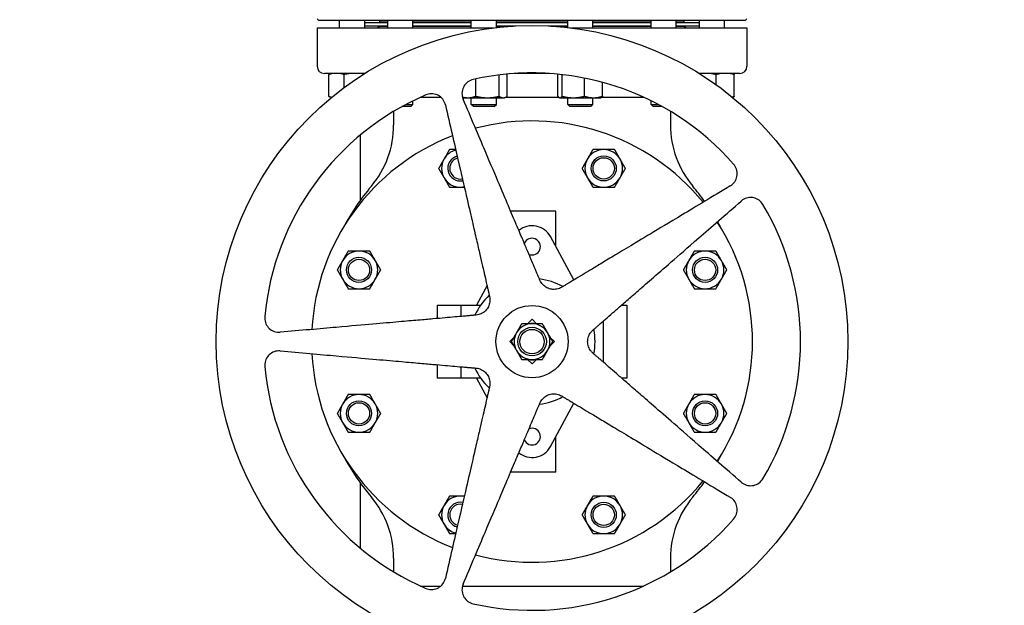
# Model space of a CAD drawing. Header units: inches. Extents: x 36 to 1719, y -84 to 1122.
# Tile 504 of 571: x 885 to 919, y 825 to 845. Entities that reach past the tile are written whole.
import ezdxf

# ---------------------------------------------------------------- set-up
doc = ezdxf.new("R2010")
doc.units = ezdxf.units.IN
doc.header["$LTSCALE"] = 48
doc.header["$MEASUREMENT"] = 0
doc.layers.add('Dimension (ANSI)', color=7, linetype='Continuous', lineweight=25)
doc.layers.add('Visible (ANSI)', color=7, linetype='Continuous', lineweight=30)
doc.styles.add('Note Text (ANSI)', font='tahoma.ttf')
doc.dimstyles.new('Architectural (ANSI)', dxfattribs={"dimscale": 48, "dimtxt": 0.125, "dimasz": 0.098425, "dimexe": 0.125, "dimexo": 0.0625, "dimgap": 0.031496, "dimtad": 0, "dimtih": 1, "dimtoh": 1, "dimdec": 4, "dimrnd": 1e-08, "dimzin": 3, "dimdsep": 46, "dimlunit": 4, "dimtxsty": 'Note Text (ANSI)', "dimcen": 0.09, "dimdle": 0.393701, "dimclrd": 256, "dimclre": 256, "dimclrt": 256, "dimadec": 0, "dimazin": 3, "dimtfac": 0.96, "dimtofl": 0, "dimtmove": 0, "dimatfit": 3, "dimfxl": 1, "dimfrac": 2, "dimtolj": 1, "dimtzin": 12, "dimlwd": -1, "dimlwe": -1, "dimarcsym": 0})

# ---------------------------------------------------------------- blocks, each defined once
blk = doc.blocks.new('*D15')
at = {"layer": 'Defpoints', "color": 0, "transparency": 16777216}
for p in [(1035.918, 852.671), (738.918, 838.715), (1035.918, 741.531)]:
    blk.add_point(p, dxfattribs=at)
at = {"layer": 'Dimension (ANSI)', "transparency": 16777216}
for p, q in [((1035.918, 849.671), (1035.918, 735.531)), ((738.918, 835.715), (738.918, 735.531)), ((743.642, 741.531), (865.572, 741.531)), ((1031.193, 741.531), (889.263, 741.531))]:
    blk.add_line(p, q, dxfattribs=at)
for points in [[(743.642, 742.318), (743.642, 740.743), (738.918, 741.531)], [(1031.193, 742.318), (1031.193, 740.743), (1035.918, 741.531)]]:
    blk.add_solid(points, dxfattribs=at)
at = {"layer": 'Dimension (ANSI)', "transparency": 16777216, "insert": (867.084, 744.652), "char_height": 6, "attachment_point": 1, "style": 'Note Text (ANSI)'}
blk.add_mtext('\\A1;24\'-9"', dxfattribs=at)

msp = doc.modelspace()

# ---------------------------------------------------------------- linework, layer by layer
at = {"layer": 'Visible (ANSI)'}
for p, q in [((894.98018, 845.2289), (894.91768, 845.2914)), ((909.85518, 845.2289), (894.98018, 845.2289)), ((895.70166, 844.9759), (895.70166, 845.2289)), ((896.57666, 844.9759), (896.57666, 845.2289)), ((896.57666, 845.1639), (897.38399, 845.1639)), ((897.10768, 845.1689), (897.10768, 845.2289)), ((897.38399, 845.1689), (897.10768, 845.1689)), ((897.22768, 845.1689), (897.22768, 845.1639)), ((897.38399, 844.9759), (897.38399, 845.2289)), ((898.25899, 844.9759), (898.25899, 845.2289)), ((900.29786, 845.1689), (898.25899, 845.1689)), ((898.25899, 845.1639), (900.29786, 845.1639)), ((900.29786, 844.9759), (900.29786, 845.2289)), ((901.17286, 844.98789), (901.17286, 845.2289)), ((903.66251, 845.1689), (901.17286, 845.1689)), ((901.17286, 845.1639), (903.66251, 845.1639)), ((903.66251, 844.98789), (903.66251, 845.2289)), ((904.53751, 844.9759), (904.53751, 845.2289)), ((906.57638, 845.1689), (904.53751, 845.1689)), ((904.53751, 845.1639), (906.57638, 845.1639)), ((906.57638, 844.9759), (906.57638, 845.2289)), ((907.45138, 844.9759), (907.45138, 845.2289)), ((907.72768, 845.1689), (907.45138, 845.1689)), ((907.45138, 845.1639), (908.2587, 845.1639)), ((907.60768, 845.1689), (907.60768, 845.1639)), ((907.72768, 845.1689), (907.72768, 845.2289)), ((908.2587, 844.9759), (908.2587, 845.2289)), ((909.1337, 844.9759), (909.1337, 845.2289)), ((909.85518, 845.2289), (909.91768, 845.2914)), ((894.91768, 844.9759), (901.07155, 844.9759)), ((894.91768, 844.9759), (894.91768, 843.6349)), ((896.57666, 845.0439), (897.38399, 845.0439)), ((897.10268, 845.0389), (897.03968, 844.9759)), ((897.10268, 845.0389), (897.38399, 845.0389)), ((897.22768, 845.0439), (897.22768, 845.0389)), ((898.25899, 845.0439), (900.29786, 845.0439)), ((898.25899, 845.0389), (900.29786, 845.0389)), ((901.17286, 845.0439), (901.85246, 845.0439)), ((901.17286, 845.0389), (901.76229, 845.0389)), ((902.9829, 845.0439), (903.66251, 845.0439)), ((903.07307, 845.0389), (903.66251, 845.0389)), ((903.76381, 844.9759), (909.91768, 844.9759)), ((904.53751, 845.0439), (906.57638, 845.0439)), ((904.53751, 845.0389), (906.57638, 845.0389)), ((907.45138, 845.0439), (908.2587, 845.0439)), ((907.45138, 845.0389), (907.73268, 845.0389)), ((907.60768, 845.0439), (907.60768, 845.0389)), ((907.73268, 845.0389), (907.79568, 844.9759)), ((909.91768, 844.9759), (909.91768, 843.6349)), ((896.57858, 843.3849), (895.16768, 843.3849)), ((895.39229, 843.3849), (895.37438, 843.37655)), ((903.02918, 843.3849), (901.80618, 843.3849)), ((909.66768, 843.3849), (908.25678, 843.3849)), ((895.32173, 842.59076), (895.32173, 843.34603)), ((895.85621, 842.89293), (895.85621, 843.34603)), ((900.45241, 842.59076), (900.45241, 843.19645)), ((901.26984, 842.59076), (901.26984, 843.3343)), ((901.55279, 842.59076), (901.55279, 843.34603)), ((903.31948, 842.59076), (903.31948, 843.34603)), ((903.4647, 842.59076), (903.4647, 843.34603)), ((904.24523, 842.59076), (904.24523, 843.22492)), ((904.88053, 842.59076), (904.88053, 843.07541)), ((908.84142, 842.99331), (908.84142, 843.34603)), ((909.47673, 842.59076), (909.47673, 843.34603)), ((895.40949, 842.54388), (895.37438, 842.56025)), ((898.25899, 842.30181), (898.25899, 842.43143)), ((898.52475, 842.5579), (899.23166, 842.5579)), ((900.01636, 842.5389), (899.992, 842.55026)), ((900.01636, 842.5389), (900.18517, 842.5389)), ((900.18517, 842.5389), (900.86112, 842.5389)), ((900.29786, 842.30181), (900.29786, 842.5389)), ((900.86112, 842.5389), (901.41131, 842.5389)), ((901.17286, 842.30181), (901.17286, 842.5389)), ((901.41131, 842.5389), (901.45436, 842.5389)), ((901.45436, 842.5389), (901.50014, 842.56025)), ((901.4951, 842.5579), (903.34915, 842.5579)), ((903.38101, 842.5389), (903.36975, 842.54415)), ((903.38101, 842.5389), (903.39209, 842.5389)), ((903.39209, 842.5389), (903.85496, 842.5389)), ((903.66251, 842.30181), (903.66251, 842.5389)), ((903.85496, 842.5389), (904.56288, 842.5389)), ((904.53751, 842.30181), (904.53751, 842.5389)), ((904.56288, 842.5389), (904.81901, 842.5389)), ((904.81901, 842.5389), (904.83026, 842.54415)), ((904.85086, 842.5579), (906.31061, 842.5579)), ((906.57638, 842.30181), (906.57638, 842.43143)), ((909.42588, 842.54388), (909.42646, 842.54415)), ((897.58586, 842.06297), (897.58586, 841.58638)), ((898.18607, 842.2289), (897.87293, 842.2289)), ((898.00695, 842.30181), (898.25899, 842.30181)), ((898.18607, 842.2289), (898.25899, 842.30181)), ((900.29786, 842.30181), (901.17286, 842.30181)), ((900.37077, 842.2289), (900.29786, 842.30181)), ((901.09994, 842.2289), (900.37077, 842.2289)), ((901.09994, 842.2289), (901.17286, 842.30181)), ((903.66251, 842.30181), (904.53751, 842.30181)), ((903.73542, 842.2289), (903.66251, 842.30181)), ((904.46459, 842.2289), (903.73542, 842.2289)), ((904.46459, 842.2289), (904.53751, 842.30181)), ((906.57638, 842.30181), (906.82841, 842.30181)), ((906.64929, 842.2289), (906.57638, 842.30181)), ((906.96244, 842.2289), (906.64929, 842.2289)), ((907.2495, 842.06297), (907.2495, 841.58638)), ((896.41768, 841.23187), (896.41768, 838.95468)), ((903.24448, 838.5879), (901.66999, 838.5879)), ((903.24448, 837.3544), (903.24448, 838.5879)), ((903.88142, 836.1869), (903.05779, 837.69661)), ((900.84677, 835.99046), (900.47471, 835.30848)), ((899.10968, 835.30848), (899.93668, 835.30848)), ((899.10968, 835.30848), (899.10968, 834.8404)), ((899.93668, 835.30848), (900.62521, 835.30848)), ((899.93668, 835.30848), (899.93668, 834.91275)), ((905.54534, 835.30848), (905.72568, 835.30848)), ((905.72568, 835.30848), (905.72568, 832.76132)), ((902.26345, 834.6599), (902.41768, 834.81413)), ((902.41768, 834.81413), (902.57191, 834.6599)), ((904.89868, 834.74635), (904.89868, 833.32345)), ((901.63845, 834.0349), (901.7746, 834.17105)), ((903.06076, 834.17105), (903.19691, 834.0349)), ((901.7746, 833.89875), (901.63845, 834.0349)), ((903.19691, 834.0349), (903.06076, 833.89875)), ((899.10968, 833.2294), (899.10968, 832.76132)), ((899.93668, 833.15704), (899.93668, 832.76132)), ((902.41768, 833.25567), (902.26345, 833.4099)), ((902.57191, 833.4099), (902.41768, 833.25567)), ((899.93668, 832.76132), (899.10968, 832.76132)), ((900.62521, 832.76132), (899.93668, 832.76132)), ((900.47471, 832.76132), (900.84677, 832.07934)), ((905.72568, 832.76132), (905.54534, 832.76132)), ((903.05779, 830.37318), (903.88142, 831.88289)), ((903.24448, 829.4819), (903.24448, 830.71539)), ((903.24448, 829.4819), (901.66999, 829.4819)), ((896.41768, 829.11511), (896.41768, 826.83792)), ((897.58586, 826.48341), (897.58586, 826.00682)), ((907.2495, 826.48341), (907.2495, 826.00682)), ((898.52475, 825.5119), (899.23166, 825.5119)), ((899.98986, 825.5119), (906.31061, 825.5119))]:
    msp.add_line(p, q, dxfattribs=at)
for centre, radius in [((902.41768, 834.0349), 11.0235), ((904.91974, 840.07541), 0.4375), ((904.91974, 840.07541), 0.37135), ((896.37717, 836.53696), 0.4375), ((896.37717, 836.53696), 0.37135), ((908.45819, 836.53696), 0.4375), ((908.45819, 836.53696), 0.37135), ((902.41768, 834.0349), 1.26), ((902.41768, 834.0349), 0.5), ((902.41768, 834.0349), 0.4256), ((896.37717, 831.53284), 0.4375), ((896.37717, 831.53284), 0.37135), ((908.45819, 831.53284), 0.4375), ((908.45819, 831.53284), 0.37135), ((904.91974, 827.99439), 0.4375), ((904.91974, 827.99439), 0.37135)]:
    msp.add_circle(centre, radius, dxfattribs=at)
for centre, radius, start, end in [((895.16768, 843.6349), 0.25, 180, 270), ((902.41768, 834.0349), 9.36997, 41.331348, 102.668652), ((909.66768, 843.6349), 0.25, 270, 0), ((902.41768, 834.0349), 9.36997, 113.331348, 174.668652), ((902.41768, 834.0349), 7.696, 39.147903, 104.852097), ((894.27786, 841.58638), 3.308, 319.897303, 0), ((910.5575, 841.58638), 3.308, 180, 220.102697), ((902.41768, 834.0349), 7.696, 111.147903, 176.852097), ((899.91562, 840.07541), 0.656, 104.015956, 150), ((904.91974, 840.07541), 0.656, 90, 150), ((904.91974, 840.07541), 0.656, 30, 90), ((899.91562, 840.07541), 0.656, 150, 210), ((899.91562, 840.07541), 0.4375, 104.523454, 281.476546), ((899.91562, 840.07541), 0.37135, 104.794914, 281.205086), ((904.91974, 840.07541), 0.656, 150, 210), ((904.91974, 840.07541), 0.656, 330, 30), ((899.91562, 840.07541), 0.656, 210, 270), ((904.91974, 840.07541), 0.656, 210, 270), ((904.91974, 840.07541), 0.656, 270, 330), ((903.24468, 834.0349), 8.415, 139.897304, 151.812157), ((899.91562, 840.07541), 0.656, 270, 281.984044), ((901.59068, 834.0349), 8.415, 35.531253, 40.102696), ((902.41768, 834.0349), 9.36997, 329.331348, 30.668652), ((902.41768, 837.3474), 0.72917, 28.615103, 129.209832), ((902.41768, 834.0349), 7.696, 327.147903, 32.852097), ((901.59068, 834.0349), 8.415, 28.187843, 29.808159), ((902.41768, 837.3474), 0.29167, 248.74206, 157.25794), ((896.37717, 836.53696), 0.656, 90, 150), ((896.37717, 836.53696), 0.656, 30, 90), ((908.45819, 836.53696), 0.656, 90, 150), ((908.45819, 836.53696), 0.656, 30, 90), ((896.37717, 836.53696), 0.656, 150, 210), ((896.37717, 836.53696), 0.656, 330, 30), ((908.45819, 836.53696), 0.656, 150, 210), ((908.45819, 836.53696), 0.656, 330, 30), ((896.37717, 836.53696), 0.656, 210, 270), ((896.37717, 836.53696), 0.656, 270, 330), ((902.41768, 834.0349), 2.19886, 60.739091, 83.260909), ((908.45819, 836.53696), 0.656, 210, 270), ((908.45819, 836.53696), 0.656, 270, 330), ((902.41768, 834.0349), 2.19886, 132.739091, 155.260909), ((902.41768, 834.0349), 0.625, 90, 150), ((902.41768, 834.0349), 0.636, 79.328306, 100.671694), ((902.41768, 834.0349), 0.625, 30, 90), ((902.41768, 834.0349), 2.19886, 348.739091, 11.260909), ((902.41768, 834.0349), 0.625, 150, 210), ((902.41768, 834.0349), 0.625, 330, 30), ((902.41768, 834.0349), 7.696, 183.147903, 248.852097), ((902.41768, 834.0349), 0.625, 210, 270), ((902.41768, 834.0349), 0.625, 270, 330), ((902.41768, 834.0349), 9.36997, 185.331348, 246.668652), ((902.41768, 834.0349), 2.19886, 204.739091, 227.260909), ((902.41768, 834.0349), 0.636, 259.328306, 280.671694), ((896.37717, 831.53284), 0.656, 90, 150), ((896.37717, 831.53284), 0.656, 30, 90), ((902.41768, 834.0349), 2.19886, 276.739091, 299.260909), ((908.45819, 831.53284), 0.656, 90, 150), ((908.45819, 831.53284), 0.656, 30, 90), ((896.37717, 831.53284), 0.656, 150, 210), ((896.37717, 831.53284), 0.656, 330, 30), ((908.45819, 831.53284), 0.656, 150, 210), ((908.45819, 831.53284), 0.656, 330, 30), ((896.37717, 831.53284), 0.656, 210, 270), ((896.37717, 831.53284), 0.656, 270, 330), ((902.41768, 830.7224), 0.29167, 202.74206, 111.25794), ((908.45819, 831.53284), 0.656, 210, 270), ((908.45819, 831.53284), 0.656, 270, 330), ((902.41768, 830.7224), 0.72917, 230.790168, 331.384897), ((903.24468, 834.0349), 8.415, 208.187843, 220.102697), ((901.59068, 834.0349), 8.415, 330.191841, 331.812157), ((902.41768, 834.0349), 7.696, 255.147903, 320.852097), ((901.59068, 834.0349), 8.415, 319.897303, 324.468747), ((894.27786, 826.48341), 3.308, 0, 40.102697), ((899.91562, 827.99439), 0.656, 90, 150), ((899.91562, 827.99439), 0.656, 78.015956, 90), ((904.91974, 827.99439), 0.656, 90, 150), ((904.91974, 827.99439), 0.656, 30, 90), ((910.5575, 826.48341), 3.308, 139.897303, 180), ((899.91562, 827.99439), 0.656, 150, 210), ((899.91562, 827.99439), 0.4375, 78.523454, 255.476546), ((899.91562, 827.99439), 0.37135, 78.794914, 255.205086), ((904.91974, 827.99439), 0.656, 150, 210), ((904.91974, 827.99439), 0.656, 330, 30), ((899.91562, 827.99439), 0.656, 210, 255.984044), ((902.41768, 834.0349), 9.36997, 257.331348, 318.668652), ((904.91974, 827.99439), 0.656, 210, 270), ((904.91974, 827.99439), 0.656, 270, 330)]:
    msp.add_arc(centre, radius, start, end, dxfattribs=at)
for points, weights in [([(895.45883, 843.3849), (895.39391, 843.37217), (895.32173, 843.34603)], [1.01897523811, 1.01877372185, 1]), ([(895.85621, 843.34603), (895.78404, 843.37217), (895.71911, 843.3849)], [1, 1.01877372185, 1.01897523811]), ([(896.06589, 843.3849), (895.96659, 843.37217), (895.85621, 843.34603)], [1.01897523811, 1.01877372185, 1]), ([(896.55589, 843.37068), (896.50901, 843.37912), (896.46397, 843.3849)], [1.01497041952, 1.01888382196, 1.01897523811]), ([(908.2611, 843.3849), (908.25933, 843.38466), (908.25755, 843.38442)], [1.01897523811, 1.0189714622, 1.01896116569]), ([(908.84142, 843.34603), (908.73602, 843.37217), (908.64121, 843.3849)], [1, 1.01877372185, 1.01897523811]), ([(909.00438, 843.3849), (908.92721, 843.37217), (908.84142, 843.34603)], [1.01897523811, 1.01877372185, 1]), ([(909.47673, 843.34603), (909.39094, 843.37217), (909.31376, 843.3849)], [1, 1.01877372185, 1.01897523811]), ([(909.43948, 843.3849), (909.45712, 843.37217), (909.47673, 843.34603)], [1.01897523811, 1.01877372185, 1]), ([(895.32173, 843.34603), (895.34914, 843.36478), (895.37438, 843.37655)], [1, 1.01339325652, 1.01733426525]), ([(901.55279, 843.34603), (901.53959, 843.35506), (901.52695, 843.36244)], [1, 1.0064062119, 1.01064987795]), ([(903.33086, 843.36027), (903.32527, 843.35375), (903.31948, 843.34603)], [1.00937112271, 1.0054754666, 1]), ([(903.4647, 843.34603), (903.46463, 843.34612), (903.46457, 843.34621)], [1, 1.00006190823, 1.0001236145]), ([(903.46515, 843.34614), (903.46492, 843.34609), (903.4647, 843.34603)], [1.00007787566, 1.00003897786, 1]), ([(895.37438, 842.56025), (895.34914, 842.57202), (895.32173, 842.59076)], [1.01733426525, 1.01339325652, 1]), ([(895.32173, 842.59076), (895.37692, 842.57078), (895.42753, 842.55871)], [1, 1.01429119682, 1.01782022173]), ([(899.98716, 842.56829), (900.09032, 842.5389), (900.18517, 842.5389)], [1.01392594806, 1.02876844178, 1]), ([(902.69255, 836.17891), (902.1637, 837.4248), (900.01213, 842.49356)], [3.21640230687, 2.36623373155, 1.05826131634]), ([(900.18517, 842.5389), (900.30919, 842.5389), (900.45241, 842.59076)], [1, 1.0379548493, 1]), ([(900.45241, 842.59076), (900.67144, 842.5389), (900.86112, 842.5389)], [1, 1.0379548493, 1]), ([(900.86112, 842.5389), (901.05081, 842.5389), (901.26984, 842.59076)], [1, 1.0379548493, 1]), ([(901.26984, 842.59076), (901.34565, 842.5389), (901.41131, 842.5389)], [1, 1.0379548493, 1]), ([(901.41131, 842.5389), (901.47697, 842.5389), (901.55279, 842.59076)], [1, 1.0379548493, 1]), ([(903.31948, 842.59076), (903.35839, 842.5389), (903.39209, 842.5389)], [1, 1.0379548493, 1]), ([(903.39209, 842.5389), (903.42579, 842.5389), (903.4647, 842.59076)], [1, 1.0379548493, 1]), ([(903.4647, 842.59076), (903.67384, 842.5389), (903.85496, 842.5389)], [1, 1.0379548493, 1]), ([(903.85496, 842.5389), (904.03608, 842.5389), (904.24523, 842.59076)], [1, 1.0379548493, 1]), ([(904.24523, 842.59076), (904.41545, 842.5389), (904.56288, 842.5389)], [1, 1.0379548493, 1]), ([(904.56288, 842.5389), (904.7103, 842.5389), (904.88053, 842.59076)], [1, 1.0379548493, 1]), ([(904.88053, 842.59076), (904.85379, 842.55512), (904.83026, 842.54415)], [1, 1.02578038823, 1.01653872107]), ([(909.39575, 842.5686), (909.43504, 842.57807), (909.47673, 842.59076)], [1.01376780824, 1.00903433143, 1]), ([(909.47673, 842.59076), (909.44998, 842.55512), (909.42646, 842.54415)], [1, 1.02578038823, 1.01653872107]), ([(899.39193, 842.29205), (900.63063, 836.92667), (900.93509, 835.60788)], [1.05826131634, 2.36623373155, 3.21640230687]), ([(899.53688, 840.73141), (899.4354, 840.55563), (899.34751, 840.40341)], [1.01001874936, 1.04314139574, 1]), ([(899.75223, 840.73141), (899.65067, 840.73141), (899.53688, 840.73141)], [1.02333570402, 1.0283254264, 1.01001874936]), ([(904.541, 840.73141), (904.43952, 840.55563), (904.35163, 840.40341)], [1.01001874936, 1.04314139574, 1]), ([(904.91974, 840.73141), (904.74397, 840.73141), (904.541, 840.73141)], [1, 1.04314139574, 1.01001874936]), ([(905.29848, 840.73141), (905.09552, 840.73141), (904.91974, 840.73141)], [1.01001874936, 1.04314139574, 1]), ([(905.48786, 840.40341), (905.39997, 840.55563), (905.29848, 840.73141)], [1, 1.04314139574, 1.01001874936]), ([(899.34751, 840.40341), (899.25962, 840.25118), (899.15814, 840.07541)], [1, 1.04314139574, 1.01001874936]), ([(904.35163, 840.40341), (904.26374, 840.25118), (904.16226, 840.07541)], [1, 1.04314139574, 1.01001874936]), ([(905.67723, 840.07541), (905.57574, 840.25118), (905.48786, 840.40341)], [1.01001874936, 1.04314139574, 1]), ([(899.15814, 840.07541), (899.25962, 839.89963), (899.34751, 839.74741)], [1.01001874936, 1.04314139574, 1]), ([(904.16226, 840.07541), (904.26374, 839.89963), (904.35163, 839.74741)], [1.01001874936, 1.04314139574, 1]), ([(905.48786, 839.74741), (905.57574, 839.89963), (905.67723, 840.07541)], [1, 1.04314139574, 1.01001874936]), ([(899.34751, 839.74741), (899.4354, 839.59518), (899.53688, 839.41941)], [1, 1.04314139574, 1.01001874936]), ([(904.35163, 839.74741), (904.43952, 839.59518), (904.541, 839.41941)], [1, 1.04314139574, 1.01001874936]), ([(905.29848, 839.41941), (905.39997, 839.59518), (905.48786, 839.74741)], [1.01001874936, 1.04314139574, 1]), ([(899.53688, 839.41941), (899.73985, 839.41941), (899.91562, 839.41941)], [1.01001874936, 1.04314139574, 1]), ([(899.91562, 839.41941), (899.98461, 839.41941), (900.05513, 839.41941)], [1, 1.01649887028, 1.02184350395]), ([(909.33569, 839.46416), (904.61569, 836.6281), (903.45553, 835.931)], [1.05826131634, 2.36623373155, 3.21640230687]), ([(904.541, 839.41941), (904.74397, 839.41941), (904.91974, 839.41941)], [1.01001874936, 1.04314139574, 1]), ([(904.91974, 839.41941), (905.09552, 839.41941), (905.29848, 839.41941)], [1, 1.04314139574, 1.01001874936]), ([(904.5417, 834.43602), (905.56318, 835.32399), (909.719, 838.93658)], [3.21640230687, 2.36623373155, 1.05826131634]), ([(895.99843, 837.19296), (895.89695, 837.01718), (895.80906, 836.86496)], [1.01001874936, 1.04314139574, 1]), ([(896.37717, 837.19296), (896.2014, 837.19296), (895.99843, 837.19296)], [1, 1.04314139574, 1.01001874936]), ([(896.75591, 837.19296), (896.55295, 837.19296), (896.37717, 837.19296)], [1.01001874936, 1.04314139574, 1]), ([(896.94529, 836.86496), (896.8574, 837.01718), (896.75591, 837.19296)], [1, 1.04314139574, 1.01001874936]), ([(908.07945, 837.19296), (907.97797, 837.01718), (907.89008, 836.86496)], [1.01001874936, 1.04314139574, 1]), ([(908.45819, 837.19296), (908.28242, 837.19296), (908.07945, 837.19296)], [1, 1.04314139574, 1.01001874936]), ([(908.83693, 837.19296), (908.63397, 837.19296), (908.45819, 837.19296)], [1.01001874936, 1.04314139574, 1]), ([(909.0263, 836.86496), (908.93842, 837.01718), (908.83693, 837.19296)], [1, 1.04314139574, 1.01001874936]), ([(895.80906, 836.86496), (895.72117, 836.71273), (895.61969, 836.53696)], [1, 1.04314139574, 1.01001874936]), ([(897.13466, 836.53696), (897.03317, 836.71273), (896.94529, 836.86496)], [1.01001874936, 1.04314139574, 1]), ([(907.89008, 836.86496), (907.80219, 836.71273), (907.70071, 836.53696)], [1, 1.04314139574, 1.01001874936]), ([(909.21567, 836.53696), (909.11419, 836.71273), (909.0263, 836.86496)], [1.01001874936, 1.04314139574, 1]), ([(895.61969, 836.53696), (895.72117, 836.36118), (895.80906, 836.20896)], [1.01001874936, 1.04314139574, 1]), ([(896.94529, 836.20896), (897.03317, 836.36118), (897.13466, 836.53696)], [1, 1.04314139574, 1.01001874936]), ([(907.70071, 836.53696), (907.80219, 836.36118), (907.89008, 836.20896)], [1.01001874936, 1.04314139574, 1]), ([(909.0263, 836.20896), (909.11419, 836.36118), (909.21567, 836.53696)], [1, 1.04314139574, 1.01001874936]), ([(895.80906, 836.20896), (895.89695, 836.05673), (895.99843, 835.88096)], [1, 1.04314139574, 1.01001874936]), ([(896.75591, 835.88096), (896.8574, 836.05673), (896.94529, 836.20896)], [1.01001874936, 1.04314139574, 1]), ([(907.89008, 836.20896), (907.97797, 836.05673), (908.07945, 835.88096)], [1, 1.04314139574, 1.01001874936]), ([(908.83693, 835.88096), (908.93842, 836.05673), (909.0263, 836.20896)], [1.01001874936, 1.04314139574, 1]), ([(895.99843, 835.88096), (896.2014, 835.88096), (896.37717, 835.88096)], [1.01001874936, 1.04314139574, 1]), ([(896.37717, 835.88096), (896.55295, 835.88096), (896.75591, 835.88096)], [1, 1.04314139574, 1.01001874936]), ([(908.07945, 835.88096), (908.28242, 835.88096), (908.45819, 835.88096)], [1.01001874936, 1.04314139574, 1]), ([(908.45819, 835.88096), (908.63397, 835.88096), (908.83693, 835.88096)], [1, 1.04314139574, 1.01001874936]), ([(900.46354, 834.95884), (899.11521, 834.84088), (893.62966, 834.36096)], [3.22913550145, 2.37560125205, 1.06245079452]), ([(902.05684, 834.6599), (901.96015, 834.49243), (901.87642, 834.3474)], [1.01001874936, 1.04314139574, 1]), ([(902.41768, 834.6599), (902.25021, 834.6599), (902.05684, 834.6599)], [1, 1.04314139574, 1.01001874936]), ([(902.77853, 834.6599), (902.58515, 834.6599), (902.41768, 834.6599)], [1.01001874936, 1.04314139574, 1]), ([(902.95895, 834.3474), (902.87521, 834.49243), (902.77853, 834.6599)], [1, 1.04314139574, 1.01001874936]), ([(901.87642, 834.3474), (901.79268, 834.20237), (901.69599, 834.0349)], [1, 1.04314139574, 1.01001874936]), ([(903.13937, 834.0349), (903.04268, 834.20237), (902.95895, 834.3474)], [1.01001874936, 1.04314139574, 1]), ([(901.69599, 834.0349), (901.79268, 833.86743), (901.87642, 833.7224)], [1.01001874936, 1.04314139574, 1]), ([(902.95895, 833.7224), (903.04268, 833.86743), (903.13937, 834.0349)], [1, 1.04314139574, 1.01001874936]), ([(893.62966, 833.70884), (899.11521, 833.22891), (900.46354, 833.11095)], [1.06245079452, 2.37560125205, 3.22913550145]), ([(901.87642, 833.7224), (901.96015, 833.57737), (902.05684, 833.4099)], [1, 1.04314139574, 1.01001874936]), ([(902.77853, 833.4099), (902.87521, 833.57737), (902.95895, 833.7224)], [1.01001874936, 1.04314139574, 1]), ([(909.719, 829.13321), (905.56318, 832.74581), (904.5417, 833.63377)], [1.05826131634, 2.36623373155, 3.21640230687]), ([(902.05684, 833.4099), (902.25021, 833.4099), (902.41768, 833.4099)], [1.01001874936, 1.04314139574, 1]), ([(902.41768, 833.4099), (902.58515, 833.4099), (902.77853, 833.4099)], [1, 1.04314139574, 1.01001874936]), ([(900.93509, 832.46192), (900.63063, 831.14312), (899.39193, 825.77775)], [3.21640230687, 2.36623373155, 1.05826131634]), ([(895.99843, 832.18884), (895.89695, 832.01306), (895.80906, 831.86084)], [1.01001874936, 1.04314139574, 1]), ([(896.37717, 832.18884), (896.2014, 832.18884), (895.99843, 832.18884)], [1, 1.04314139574, 1.01001874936]), ([(896.75591, 832.18884), (896.55295, 832.18884), (896.37717, 832.18884)], [1.01001874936, 1.04314139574, 1]), ([(896.94529, 831.86084), (896.8574, 832.01306), (896.75591, 832.18884)], [1, 1.04314139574, 1.01001874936]), ([(903.45553, 832.13879), (904.61569, 831.4417), (909.33569, 828.60564)], [3.21640230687, 2.36623373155, 1.05826131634]), ([(908.07945, 832.18884), (907.97797, 832.01306), (907.89008, 831.86084)], [1.01001874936, 1.04314139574, 1]), ([(908.45819, 832.18884), (908.28242, 832.18884), (908.07945, 832.18884)], [1, 1.04314139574, 1.01001874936]), ([(908.83693, 832.18884), (908.63397, 832.18884), (908.45819, 832.18884)], [1.01001874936, 1.04314139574, 1]), ([(909.0263, 831.86084), (908.93842, 832.01306), (908.83693, 832.18884)], [1, 1.04314139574, 1.01001874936]), ([(895.80906, 831.86084), (895.72117, 831.70861), (895.61969, 831.53284)], [1, 1.04314139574, 1.01001874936]), ([(897.13466, 831.53284), (897.03317, 831.70861), (896.94529, 831.86084)], [1.01001874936, 1.04314139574, 1]), ([(900.01213, 825.57623), (902.1637, 830.645), (902.69255, 831.89089)], [1.05826131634, 2.36623373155, 3.21640230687]), ([(907.89008, 831.86084), (907.80219, 831.70861), (907.70071, 831.53284)], [1, 1.04314139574, 1.01001874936]), ([(909.21567, 831.53284), (909.11419, 831.70861), (909.0263, 831.86084)], [1.01001874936, 1.04314139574, 1]), ([(895.61969, 831.53284), (895.72117, 831.35706), (895.80906, 831.20484)], [1.01001874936, 1.04314139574, 1]), ([(896.94529, 831.20484), (897.03317, 831.35706), (897.13466, 831.53284)], [1, 1.04314139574, 1.01001874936]), ([(907.70071, 831.53284), (907.80219, 831.35706), (907.89008, 831.20484)], [1.01001874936, 1.04314139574, 1]), ([(909.0263, 831.20484), (909.11419, 831.35706), (909.21567, 831.53284)], [1, 1.04314139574, 1.01001874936]), ([(895.80906, 831.20484), (895.89695, 831.05261), (895.99843, 830.87684)], [1, 1.04314139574, 1.01001874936]), ([(896.75591, 830.87684), (896.8574, 831.05261), (896.94529, 831.20484)], [1.01001874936, 1.04314139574, 1]), ([(907.89008, 831.20484), (907.97797, 831.05261), (908.07945, 830.87684)], [1, 1.04314139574, 1.01001874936]), ([(908.83693, 830.87684), (908.93842, 831.05261), (909.0263, 831.20484)], [1.01001874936, 1.04314139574, 1]), ([(895.99843, 830.87684), (896.2014, 830.87684), (896.37717, 830.87684)], [1.01001874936, 1.04314139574, 1]), ([(896.37717, 830.87684), (896.55295, 830.87684), (896.75591, 830.87684)], [1, 1.04314139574, 1.01001874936]), ([(908.07945, 830.87684), (908.28242, 830.87684), (908.45819, 830.87684)], [1.01001874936, 1.04314139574, 1]), ([(908.45819, 830.87684), (908.63397, 830.87684), (908.83693, 830.87684)], [1, 1.04314139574, 1.01001874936]), ([(899.53688, 828.65039), (899.4354, 828.47461), (899.34751, 828.32239)], [1.01001874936, 1.04314139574, 1]), ([(899.91562, 828.65039), (899.73985, 828.65039), (899.53688, 828.65039)], [1, 1.04314139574, 1.01001874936]), ([(900.05513, 828.65039), (899.98461, 828.65039), (899.91562, 828.65039)], [1.02184350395, 1.01649887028, 1]), ([(904.541, 828.65039), (904.43952, 828.47461), (904.35163, 828.32239)], [1.01001874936, 1.04314139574, 1]), ([(904.91974, 828.65039), (904.74397, 828.65039), (904.541, 828.65039)], [1, 1.04314139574, 1.01001874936]), ([(905.29848, 828.65039), (905.09552, 828.65039), (904.91974, 828.65039)], [1.01001874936, 1.04314139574, 1]), ([(905.48786, 828.32239), (905.39997, 828.47461), (905.29848, 828.65039)], [1, 1.04314139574, 1.01001874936]), ([(899.34751, 828.32239), (899.25962, 828.17016), (899.15814, 827.99439)], [1, 1.04314139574, 1.01001874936]), ([(904.35163, 828.32239), (904.26374, 828.17016), (904.16226, 827.99439)], [1, 1.04314139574, 1.01001874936]), ([(905.67723, 827.99439), (905.57574, 828.17016), (905.48786, 828.32239)], [1.01001874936, 1.04314139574, 1]), ([(899.15814, 827.99439), (899.25962, 827.81861), (899.34751, 827.66639)], [1.01001874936, 1.04314139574, 1]), ([(904.16226, 827.99439), (904.26374, 827.81861), (904.35163, 827.66639)], [1.01001874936, 1.04314139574, 1]), ([(905.48786, 827.66639), (905.57574, 827.81861), (905.67723, 827.99439)], [1, 1.04314139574, 1.01001874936]), ([(899.34751, 827.66639), (899.4354, 827.51416), (899.53688, 827.33839)], [1, 1.04314139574, 1.01001874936]), ([(904.35163, 827.66639), (904.43952, 827.51416), (904.541, 827.33839)], [1, 1.04314139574, 1.01001874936]), ([(905.29848, 827.33839), (905.39997, 827.51416), (905.48786, 827.66639)], [1.01001874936, 1.04314139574, 1]), ([(899.53688, 827.33839), (899.65067, 827.33839), (899.75223, 827.33839)], [1.01001874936, 1.0283254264, 1.02333570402]), ([(904.541, 827.33839), (904.74397, 827.33839), (904.91974, 827.33839)], [1.01001874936, 1.04314139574, 1]), ([(904.91974, 827.33839), (905.09552, 827.33839), (905.29848, 827.33839)], [1, 1.04314139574, 1.01001874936])]:
    msp.add_rational_spline(points, weights, degree=2, dxfattribs=at)
for points, knots in [([(900.36273, 843.17676), (900.29916, 843.16247), (900.23449, 843.13409), (900.12281, 843.05301), (900.0758, 843.00032), (900.00925, 842.8883), (899.98545, 842.82181), (899.96766, 842.68495), (899.97367, 842.61459), (899.99706, 842.53248), (900.00399, 842.51293), (900.01213, 842.49356)], [1.98632476, 1.98632476, 1.98632476, 1.98632476, 2.48280891, 2.48280891, 2.97929305, 2.97929305, 3.47597129, 3.47597129, 3.97264952, 3.97264952, 4.12697786, 4.12697786, 4.12697786, 4.12697786]), ([(899.39193, 842.29205), (899.38714, 842.3125), (899.38125, 842.3324), (899.37429, 842.3514), (899.35191, 842.41257), (899.31541, 842.47302), (899.22058, 842.57328), (899.16225, 842.61309), (899.04256, 842.6646), (898.97356, 842.6796), (898.83555, 842.67955), (898.76655, 842.66449), (898.70672, 842.63869)], [-0.15432833, -0.15432833, -0.15432833, -0.15432833, 0, 0, 0, 0.49667824, 0.49667824, 0.99335647, 0.99335647, 1.48984062, 1.48984062, 1.98632476, 1.98632476, 1.98632476, 1.98632476]), ([(909.33569, 839.46416), (909.35366, 839.47503), (909.37076, 839.48678), (909.43795, 839.53946), (909.48416, 839.59285), (909.55021, 839.71403), (909.57005, 839.78181), (909.58205, 839.91155), (909.57499, 839.98181), (909.53229, 840.11305), (909.49665, 840.17402), (909.45362, 840.22295)], [3.53059689, 3.53059689, 3.53059689, 3.53059689, 3.68492522, 3.68492522, 4.18160346, 4.18160346, 4.6782817, 4.6782817, 5.17476584, 5.17476584, 5.67124999, 5.67124999, 5.67124999, 5.67124999]), ([(910.47709, 838.81426), (910.44386, 838.87031), (910.39688, 838.92304), (910.28526, 839.0042), (910.22062, 839.03263), (910.09352, 839.06131), (910.02293, 839.06339), (909.88727, 839.03802), (909.82222, 839.01056), (909.75135, 838.96294), (909.73489, 838.95031), (909.719, 838.93658)], [1.98632476, 1.98632476, 1.98632476, 1.98632476, 2.48280891, 2.48280891, 2.97929305, 2.97929305, 3.47597129, 3.47597129, 3.97264952, 3.97264952, 4.12697786, 4.12697786, 4.12697786, 4.12697786]), ([(903.45553, 835.931), (903.42781, 835.91435), (903.399, 835.90053), (903.31696, 835.86939), (903.25598, 835.85673), (903.13347, 835.85375), (903.07194, 835.86343), (902.96316, 835.89877), (902.90769, 835.92711), (902.81033, 836.00153), (902.76844, 836.04762), (902.72037, 836.12103), (902.70518, 836.14914), (902.69255, 836.17891)], [5.30201977, 5.30201977, 5.30201977, 5.30201977, 5.53516775, 5.53516775, 5.97092818, 5.97092818, 6.40668861, 6.40668861, 6.84244904, 6.84244904, 7.27820947, 7.27820947, 7.51135745, 7.51135745, 7.51135745, 7.51135745]), ([(900.93509, 835.60788), (900.94237, 835.57637), (900.9466, 835.5447), (900.95087, 835.45705), (900.94406, 835.39515), (900.90904, 835.27771), (900.88082, 835.22218), (900.8136, 835.12965), (900.7695, 835.08565), (900.66864, 835.01606), (900.61186, 834.99045), (900.52719, 834.96742), (900.49576, 834.96166), (900.46354, 834.95884)], [5.30201977, 5.30201977, 5.30201977, 5.30201977, 5.53516775, 5.53516775, 5.97092818, 5.97092818, 6.40668861, 6.40668861, 6.84244904, 6.84244904, 7.27820947, 7.27820947, 7.51135745, 7.51135745, 7.51135745, 7.51135745]), ([(893.08824, 834.90551), (893.08219, 834.84064), (893.08919, 834.77036), (893.13179, 834.63909), (893.16738, 834.5781), (893.25335, 834.48019), (893.30924, 834.43701), (893.43389, 834.37781), (893.50266, 834.36178), (893.56776, 834.35939), (893.58798, 834.35865), (893.60873, 834.35919), (893.62966, 834.36096)], [-1.98632476, -1.98632476, -1.98632476, -1.98632476, -1.48984062, -1.48984062, -0.99335647, -0.99335647, -0.49667824, -0.49667824, 0, 0, 0, 0.15432833, 0.15432833, 0.15432833, 0.15432833]), ([(904.5417, 833.63377), (904.51729, 833.65499), (904.49525, 833.67812), (904.44028, 833.74653), (904.4094, 833.80061), (904.36871, 833.9162), (904.35889, 833.97771), (904.35889, 834.09208), (904.36871, 834.1536), (904.4094, 834.26919), (904.44028, 834.32327), (904.49525, 834.39167), (904.51729, 834.41481), (904.5417, 834.43602)], [5.30201977, 5.30201977, 5.30201977, 5.30201977, 5.53516775, 5.53516775, 5.97092818, 5.97092818, 6.40668861, 6.40668861, 6.84244904, 6.84244904, 7.27820947, 7.27820947, 7.51135745, 7.51135745, 7.51135745, 7.51135745]), ([(893.62966, 833.70884), (893.60873, 833.7106), (893.58798, 833.71115), (893.56776, 833.71041), (893.50266, 833.70802), (893.43389, 833.69199), (893.30924, 833.63278), (893.25335, 833.5896), (893.16738, 833.49169), (893.13179, 833.4307), (893.08919, 833.29943), (893.08219, 833.22916), (893.08824, 833.16428)], [-0.15432833, -0.15432833, -0.15432833, -0.15432833, 0, 0, 0, 0.49667824, 0.49667824, 0.99335647, 0.99335647, 1.48984062, 1.48984062, 1.98632476, 1.98632476, 1.98632476, 1.98632476]), ([(900.46354, 833.11095), (900.49576, 833.10813), (900.52719, 833.10237), (900.61186, 833.07934), (900.66864, 833.05374), (900.7695, 832.98414), (900.8136, 832.94015), (900.88082, 832.84762), (900.90904, 832.79209), (900.94406, 832.67465), (900.95087, 832.61275), (900.9466, 832.5251), (900.94237, 832.49343), (900.93509, 832.46192)], [5.30201977, 5.30201977, 5.30201977, 5.30201977, 5.53516775, 5.53516775, 5.97092818, 5.97092818, 6.40668861, 6.40668861, 6.84244904, 6.84244904, 7.27820947, 7.27820947, 7.51135745, 7.51135745, 7.51135745, 7.51135745]), ([(902.69255, 831.89089), (902.70518, 831.92065), (902.72037, 831.94877), (902.76844, 832.02218), (902.81033, 832.06826), (902.90769, 832.14268), (902.96316, 832.17102), (903.07194, 832.20637), (903.13347, 832.21604), (903.25598, 832.21306), (903.31696, 832.2004), (903.399, 832.16926), (903.42781, 832.15545), (903.45553, 832.13879)], [5.30201977, 5.30201977, 5.30201977, 5.30201977, 5.53516775, 5.53516775, 5.97092818, 5.97092818, 6.40668861, 6.40668861, 6.84244904, 6.84244904, 7.27820947, 7.27820947, 7.51135745, 7.51135745, 7.51135745, 7.51135745]), ([(909.719, 829.13321), (909.73489, 829.11948), (909.75135, 829.10685), (909.82222, 829.05923), (909.88727, 829.03178), (910.02293, 829.00641), (910.09352, 829.00849), (910.22062, 829.03717), (910.28526, 829.06559), (910.39688, 829.14675), (910.44386, 829.19949), (910.47709, 829.25553)], [3.53059689, 3.53059689, 3.53059689, 3.53059689, 3.68492522, 3.68492522, 4.18160346, 4.18160346, 4.6782817, 4.6782817, 5.17476584, 5.17476584, 5.67124999, 5.67124999, 5.67124999, 5.67124999]), ([(909.45362, 827.84685), (909.49665, 827.89577), (909.53229, 827.95675), (909.57499, 828.08798), (909.58205, 828.15825), (909.57005, 828.28799), (909.55021, 828.35577), (909.48416, 828.47694), (909.43795, 828.53033), (909.38669, 828.57052), (909.37076, 828.58301), (909.35366, 828.59476), (909.33569, 828.60564)], [-1.98632476, -1.98632476, -1.98632476, -1.98632476, -1.48984062, -1.48984062, -0.99335647, -0.99335647, -0.49667824, -0.49667824, 0, 0, 0, 0.15432833, 0.15432833, 0.15432833, 0.15432833]), ([(898.70672, 825.43111), (898.76655, 825.4053), (898.83555, 825.39025), (898.97356, 825.3902), (899.04256, 825.4052), (899.16225, 825.4567), (899.22058, 825.49651), (899.31541, 825.59677), (899.35191, 825.65722), (899.37429, 825.71839), (899.38125, 825.7374), (899.38714, 825.7573), (899.39193, 825.77775)], [-1.98632476, -1.98632476, -1.98632476, -1.98632476, -1.48984062, -1.48984062, -0.99335647, -0.99335647, -0.49667824, -0.49667824, 0, 0, 0, 0.15432833, 0.15432833, 0.15432833, 0.15432833]), ([(900.01213, 825.57623), (900.00399, 825.55687), (899.99706, 825.53731), (899.97367, 825.4552), (899.96766, 825.38484), (899.98545, 825.24799), (900.00925, 825.18149), (900.0758, 825.06948), (900.12281, 825.01678), (900.23449, 824.93571), (900.29916, 824.90733), (900.36273, 824.89304)], [3.53059689, 3.53059689, 3.53059689, 3.53059689, 3.68492522, 3.68492522, 4.18160346, 4.18160346, 4.6782817, 4.6782817, 5.17476584, 5.17476584, 5.67124999, 5.67124999, 5.67124999, 5.67124999])]:
    msp.add_open_spline(points, degree=3, knots=knots, dxfattribs=at)

# ---------------------------------------------------------------- dimensions: what is measured, and where the dimension line sits
at = {"layer": 'Dimension (ANSI)'}
dim = msp.add_linear_dim(base=(1035.91768, 741.53077), p1=(738.91768, 838.7154), p2=(1035.91768, 852.67131), dimstyle='Architectural (ANSI)', override={"dimgap": 0.031496, "dimtih": 0, "dimtoh": 0, "dimdec": 4, "dimlfac": 1, "dimtol": 0, "dimlim": 0, "dimtp": 0, "dimtm": 0, "dimtdec": 2, "dimatfit": 1}, dxfattribs=at)
dim.commit()
dim.dimension.update_dxf_attribs({"geometry": '*D15', "text_midpoint": (877.41768, 741.53077), "dimtype": 160})

doc.saveas('drawing.dxf')
